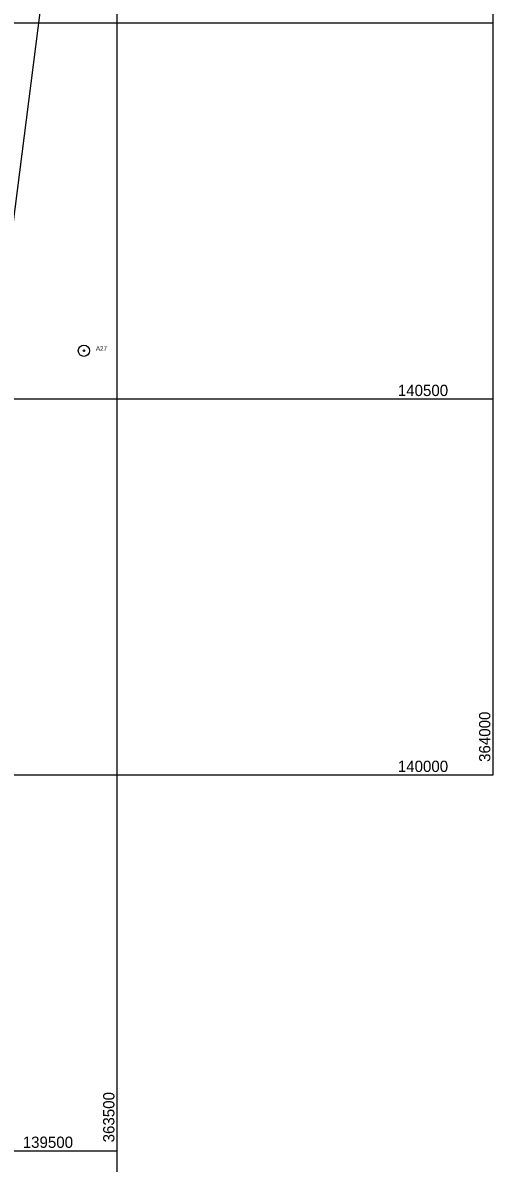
# Model space of a CAD drawing. Extents: x 353423 to 364002, y 127000 to 201942.
# Drawn here: x 363374 to 364000, y 139483 to 141000 of the extents above; entities that cross this region are included whole.
import ezdxf

# ---------------------------------------------------------------- set-up
doc = ezdxf.new("R2010")
doc.units = 0
for name, color, linetype in [('E_LAND_TreeLine', 7, 'Continuous'), ('E_RDWY_AsphConc', 7, 'Continuous'), ('E_RDWY_Gravel', 7, 'Continuous')]:
    doc.layers.add(name, color=color, linetype=linetype)

msp = doc.modelspace()

# ---------------------------------------------------------------- linework, layer by layer
at = {"layer": 'E_LAND_TreeLine'}
for p, q in [((363500, 140000), (363500, 142000)), ((364000, 140000), (364000, 142000)), ((360000, 141000), (363500, 141000)), ((361000, 141000), (364000, 141000)), ((363500, 138000), (363500, 141000)), ((360000, 140500), (363500, 140500)), ((361000, 140500), (364000, 140500)), ((360000, 140000), (363500, 140000)), ((361000, 140000), (364000, 140000)), ((360000, 139500), (363500, 139500))]:
    msp.add_line(p, q, dxfattribs=at)
at = {"layer": 'E_RDWY_AsphConc'}
for radius in [7.5, 7.5, 0.96, 0.96]:
    msp.add_circle((363455.6, 140564.1), radius, dxfattribs=at)
at = {"layer": 'E_RDWY_Gravel'}
msp.add_lwpolyline([(363340, 140564.6), (363512.3, 141916)], dxfattribs=at)

# ---------------------------------------------------------------- texts
at = {"layer": 'E_LAND_TreeLine'}
for s, p in [('  140500  ', (363862, 140503.8)), ('  140000  ', (363862, 140003.8)), ('  139500  ', (363363.1, 139503.8))]:
    msp.add_text(s, height=15, dxfattribs=at).set_placement(p)
for s, p in [('  364000  ', (363996.2, 140006)), ('  363500  ', (363496.2, 139500))]:
    msp.add_text(s, height=15, rotation=90, dxfattribs=at).set_placement(p)
at = {"layer": 'E_RDWY_AsphConc'}
msp.add_text('A27', height=6, dxfattribs=at).set_placement((363471.6, 140564.1))
msp.add_text('A27', height=6, dxfattribs=at).set_placement((363471.6, 140564.1))

doc.saveas('drawing.dxf')
